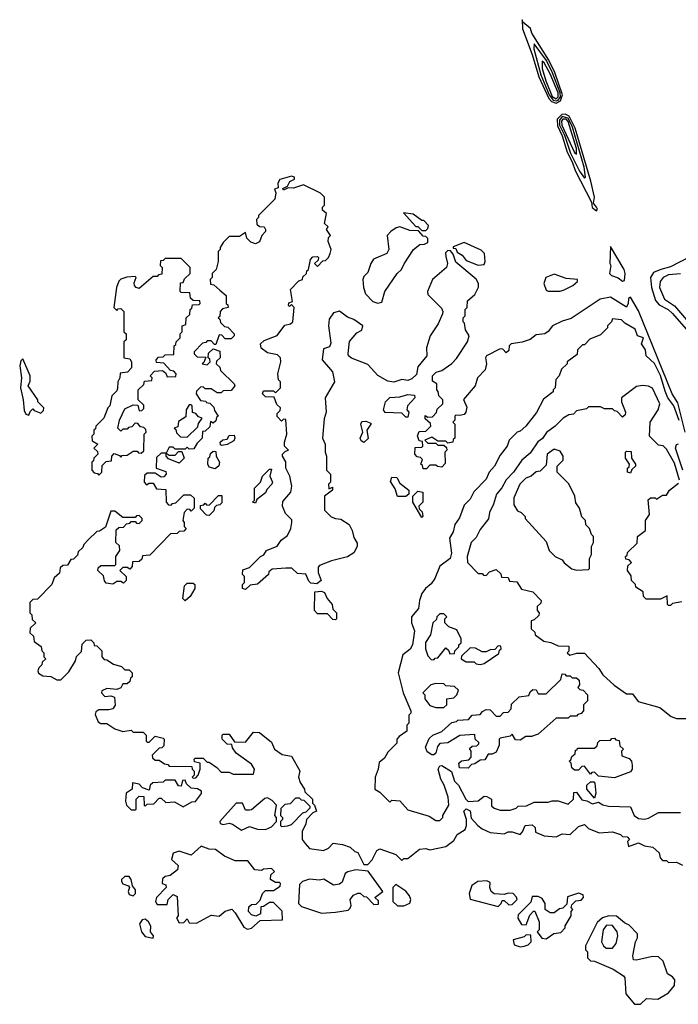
# Model space of a CAD drawing. Extents: x 2769579 to 2883812, y 684207 to 828660.
# Tile 357 of 505: x 2816530 to 2819813, y 786433 to 791340. Entities that reach past the tile are written whole.
import ezdxf

# ---------------------------------------------------------------- set-up
doc = ezdxf.new("R2010")
doc.units = 0

msp = doc.modelspace()

# ---------------------------------------------------------------- linework, layer by layer
at = {"layer": '0CON02XD'}
for points in [[(2819205, 790923.9), (2819226.2, 790935), (2819236.8, 790965), (2819197.4, 791077.4), (2819168, 791138), (2819082.9, 791272.9), (2819076.5, 791296.5), (2819038.3, 791328.3), (2819035, 791340), (2819035.8, 791295), (2819085, 791166.2), (2819117.7, 791055), (2819167.2, 790947.2), (2819181.8, 790931.8), (2819205, 790923.9)], [(2819205, 790935.3), (2819215, 790939.3), (2819225.2, 790955), (2819224.7, 790975), (2819186, 791076), (2819156, 791136), (2819095, 791220), (2819092.5, 791195), (2819128, 791065), (2819168.9, 790965), (2819189.7, 790939.7), (2819205, 790935.3)], [(2819205, 790946.2), (2819214.6, 790955), (2819214, 790975), (2819175, 791070.8), (2819145, 791125.8), (2819135, 791133.3), (2819135, 791097.5), (2819153.4, 791035), (2819185, 790956.7), (2819205, 790946.2)], [(2819405, 790387.5), (2819410, 790395), (2819406.2, 790405), (2819390, 790425), (2819395.6, 790455), (2819377.7, 790535), (2819299.8, 790799.8), (2819269.2, 790859.2), (2819248.6, 790868.6), (2819233, 790867), (2819209.6, 790845), (2819210.6, 790810.6), (2819235, 790762), (2819259.5, 790679.5), (2819285, 790632), (2819299.1, 790589.1), (2819380.7, 790430.7), (2819384.3, 790404.3), (2819405, 790387.5)], [(2819345, 790550), (2819350, 790555), (2819344.4, 790605), (2819285.8, 790805), (2819265, 790850), (2819235, 790856.8), (2819220.5, 790839.5), (2819221.4, 790815), (2819246.4, 790765), (2819276.2, 790675), (2819321.1, 790585), (2819345, 790550)], [(2819305, 790670), (2819305, 790697.5), (2819265, 790832.9), (2819255, 790844.5), (2819238, 790845), (2819230.9, 790835), (2819232.5, 790815), (2819295, 790677.5), (2819305, 790670)], [(2819848.2, 789285), (2819811.1, 789431.1), (2819782.9, 789475), (2819615, 789888.8), (2819575, 789957.5), (2819565, 789950), (2819563.8, 789925), (2819555, 789907.5), (2819475, 789958), (2819423.4, 789946.6), (2819279.7, 789850.3), (2819235, 789838), (2819185.9, 789814.1), (2819164.2, 789785.8), (2819147.5, 789775), (2819105, 789768.8), (2819075, 789746.2), (2819035, 789732.5), (2818980, 789725), (2818970, 789715), (2818968.3, 789691.7), (2818955, 789680), (2818938.3, 789698.3), (2818925, 789700), (2818857.5, 789665), (2818852.5, 789655), (2818857.5, 789625), (2818850, 789595), (2818812.5, 789555), (2818800, 789515), (2818743, 789447), (2818759.3, 789409.3), (2818753.3, 789385), (2818745, 789373.3), (2818725, 789367.5), (2818705, 789370), (2818700, 789365), (2818700, 789345), (2818690, 789335), (2818700, 789325), (2818700, 789255), (2818691.7, 789248.3), (2818690, 789235), (2818665, 789230), (2818655, 789240), (2818615, 789240), (2818585, 789260), (2818550, 789245), (2818565, 789230), (2818605, 789230), (2818615, 789220), (2818645, 789220), (2818658.3, 789208.3), (2818660, 789195), (2818650, 789185), (2818651.7, 789128.3), (2818635, 789110), (2818613, 789113), (2818605, 789120), (2818575, 789120), (2818558.3, 789101.7), (2818541.7, 789101.7), (2818538.3, 789118.3), (2818530, 789125), (2818538.3, 789148.3), (2818528.3, 789158.3), (2818511.7, 789161.7), (2818500, 789175), (2818501.7, 789208.3), (2818535, 789210), (2818540, 789215), (2818538.3, 789238.3), (2818521.7, 789241.7), (2818513, 789267), (2818521.7, 789288.3), (2818555, 789290), (2818580, 789315), (2818578.3, 789328.3), (2818551.7, 789351.7), (2818551.7, 789368.3), (2818565, 789360), (2818588.3, 789361.7), (2818608.3, 789381.7), (2818611.7, 789398.3), (2818640, 789425), (2818640, 789445), (2818620, 789465), (2818617, 789487), (2818610, 789495), (2818610, 789525), (2818588.3, 789538.3), (2818587.5, 789565), (2818606.4, 789583.6), (2818635, 789592.5), (2818685, 789627.5), (2818708.3, 789651.7), (2818762.5, 789735), (2818770, 789765), (2818752.5, 789795), (2818747, 789827), (2818740, 789835), (2818740, 789855), (2818750, 789865), (2818750, 789895), (2818760, 789905), (2818761.7, 789938.3), (2818799.3, 789970.7), (2818817, 790007), (2818817.5, 790025), (2818805, 790047.5), (2818705, 790132.5), (2818691.7, 790171.7), (2818678.3, 790188.3), (2818665, 790190), (2818652.5, 790177.5), (2818655, 790160), (2818662.5, 790125), (2818657.5, 790105), (2818587.5, 790045), (2818562.5, 789985), (2818565, 789970), (2818633, 789903), (2818640, 789885), (2818637.5, 789875), (2818615.8, 789824.2), (2818576.2, 789765), (2818557.5, 789705), (2818560, 789665), (2818515, 789610), (2818508.3, 789571.7), (2818485, 789550), (2818465, 789542.5), (2818435, 789546.7), (2818395, 789533.3), (2818365, 789538.8), (2818316.1, 789566.1), (2818265, 789621.2), (2818183.8, 789653.8), (2818170, 789665), (2818167, 789677), (2818173.8, 789736.2), (2818211.2, 789778.8), (2818235, 789792.5), (2818240, 789815), (2818196.1, 789846.1), (2818165, 789857.5), (2818125, 789887.5), (2818095, 789880), (2818073, 789847), (2818070, 789815), (2818081.7, 789728.3), (2818075, 789710), (2818045, 789700), (2818037.5, 789645), (2818090, 789585), (2818100, 789535), (2818052.5, 789455), (2818057.5, 789385), (2818048.3, 789351.7), (2818040, 789255), (2818052.5, 789225), (2818052.5, 789185), (2818060, 789165), (2818060, 789095), (2818080, 789075), (2818080, 789035), (2818070, 789025), (2818071.7, 789001.7), (2818080, 789005), (2818090, 789010), (2818090, 788995), (2818050, 788965), (2818050, 788895), (2818083, 788863), (2818103.6, 788853.6), (2818131.7, 788851.7), (2818172.5, 788825), (2818187.5, 788795), (2818195, 788760), (2818211.7, 788731.7), (2818212.5, 788715), (2818196.4, 788683.6), (2818165, 788662.5), (2818085, 788642.5), (2818025, 788620), (2818018.3, 788611.7), (2818017.5, 788585), (2818032.5, 788545), (2818011.7, 788528.3), (2817981.7, 788531.7), (2817971.7, 788541.7), (2817957, 788577), (2817915, 788580), (2817887, 788607), (2817857, 788607), (2817788.3, 788601.7), (2817771.7, 788588.3), (2817770, 788575), (2817715, 788527.5), (2817678.3, 788521.7), (2817655, 788500), (2817640, 788505), (2817640, 788525), (2817650, 788535), (2817650, 788565), (2817640, 788575), (2817641.7, 788598.3), (2817675, 788610), (2817730, 788665), (2817746.7, 788673.3), (2817760, 788695), (2817813, 788717), (2817833.6, 788746.4), (2817865, 788770), (2817882.5, 788805), (2817887.5, 788835), (2817887, 788847), (2817855, 788880), (2817840, 788915), (2817841.7, 788938.3), (2817882.5, 788985), (2817886.7, 789015), (2817876.2, 789065), (2817856.7, 789105), (2817857, 789137), (2817840, 789165), (2817840, 789175), (2817855, 789190), (2817870, 789195), (2817850, 789215), (2817850, 789235), (2817862.5, 789275), (2817857.5, 789347.5), (2817845, 789350), (2817835, 789340), (2817813, 789363), (2817813, 789377), (2817828.3, 789391.7), (2817830, 789405), (2817811.7, 789421.7), (2817798.3, 789458.3), (2817755, 789460), (2817740, 789475), (2817745, 789490), (2817795, 789490), (2817805, 789480), (2817830, 789505), (2817830, 789535), (2817820, 789545), (2817817.5, 789575), (2817832.5, 789635), (2817830, 789655), (2817815, 789670), (2817765, 789680), (2817733.3, 789703.3), (2817730, 789725), (2817749.3, 789740.7), (2817813, 789767), (2817851.7, 789818.3), (2817880, 789825), (2817892.5, 789835), (2817897.5, 789905), (2817885, 789920), (2817875, 789910), (2817870, 789915), (2817871.7, 789928.3), (2817890, 789935), (2817880, 789995), (2817921.7, 790038.3), (2817940, 790045), (2817941.7, 790058.3), (2817960, 790075), (2817961.7, 790088.3), (2817970, 790095), (2817980, 790145), (2817991.7, 790158.3), (2818015, 790160), (2818020, 790155), (2818018.3, 790141.7), (2818000, 790125), (2818015, 790110), (2818041.7, 790138.3), (2818055, 790140), (2818070, 790155), (2818077.5, 790175), (2818082.5, 790195), (2818067.5, 790235), (2818070, 790255), (2818080, 790265), (2818060, 790295), (2818068.3, 790308.3), (2818050, 790325), (2818060, 790375), (2818040, 790390), (2818040, 790405), (2818050, 790415), (2818050, 790455), (2818030, 790475), (2817945, 790517.5), (2817895, 790500), (2817868.3, 790501.7), (2817845, 790490), (2817841.7, 790498.3), (2817865, 790510), (2817877, 790533), (2817900, 790545), (2817900, 790555), (2817885, 790560), (2817827, 790543), (2817817.5, 790525), (2817818.3, 790501.7), (2817800, 790495), (2817807.5, 790477.5), (2817802.5, 790445), (2817720, 790365), (2817720, 790355), (2817710, 790345), (2817711.7, 790321.7), (2817725, 790310), (2817748.3, 790308.3), (2817756.2, 790295), (2817755.9, 790284.1), (2817737.5, 790265), (2817725, 790232.5), (2817705, 790222.5), (2817681.7, 790231.7), (2817661.7, 790251.7), (2817655, 790280), (2817625, 790260), (2817575, 790260), (2817545, 790230), (2817530, 790205), (2817530, 790195), (2817520, 790185), (2817520, 790135), (2817510, 790095), (2817490, 790075), (2817490, 790055), (2817480, 790045), (2817481.7, 790021.7), (2817498.3, 790018.3), (2817528.3, 789991.7)], [(2818555, 790290), (2818565, 790300), (2818567.5, 790315), (2818545, 790340), (2818535, 790340), (2818491.7, 790371.7), (2818443.3, 790376.7), (2818505, 790310), (2818515, 790310), (2818535, 790290), (2818555, 790290)], [(2818315, 789927.5), (2818335, 789932.5), (2818350, 789985), (2818412.5, 790075), (2818434.1, 790095.9), (2818445.9, 790124.1), (2818493.3, 790195), (2818525, 790220), (2818548.3, 790221.7), (2818565, 790230), (2818565, 790250), (2818555, 790260), (2818541.7, 790261.7), (2818518.3, 790288.3), (2818475, 790290), (2818425, 790307.5), (2818406.7, 790303.3), (2818380, 790285), (2818362.5, 790265), (2818370, 790195), (2818360, 790175), (2818294.1, 790145.9), (2818280, 790125), (2818265, 790080), (2818245, 790060), (2818240, 790045), (2818243.3, 790005), (2818253.9, 789973.9), (2818290, 789935), (2818315, 789927.5)], [(2818815, 790116.7), (2818845, 790120), (2818850, 790135), (2818846.7, 790175), (2818830.7, 790190.7), (2818745, 790230), (2818691.7, 790208.3), (2818691.7, 790201.7), (2818705, 790200), (2818711.7, 790181.7), (2818736.4, 790166.4), (2818755, 790140), (2818815, 790116.7)], [(2819535, 790037.5), (2819545, 790040), (2819548.8, 790075), (2819543.3, 790095), (2819475, 790210), (2819472.5, 790125), (2819477.5, 790115), (2819470, 790075), (2819480, 790065), (2819514.2, 790054.2), (2819535, 790037.5)], [(2819926.4, 790186.4), (2819775, 790108.8), (2819725.7, 790094.3), (2819689.5, 790080.5), (2819674, 790055), (2819679.2, 790005), (2819700.3, 789940.3), (2819718.3, 789918.3), (2819763.3, 789895), (2819785, 789876.2), (2819863.8, 789785)], [(2816925, 789070), (2816940, 789085), (2816941.7, 789118.3), (2816961.7, 789138.3), (2816988.3, 789141.7), (2816990, 789165), (2817001.7, 789178.3), (2817028.3, 789168.3), (2817035, 789160), (2817041.7, 789168.3), (2817065, 789170), (2817095, 789190), (2817115, 789190), (2817121.7, 789181.7), (2817135, 789180), (2817148.3, 789191.7), (2817150, 789275), (2817160, 789285), (2817158.3, 789298.3), (2817148.3, 789308.3), (2817131.7, 789311.7), (2817118.3, 789328.3), (2817105, 789330), (2817088.3, 789311.7), (2817071.7, 789308.3), (2817065, 789300), (2817045, 789300), (2817035, 789290), (2817020, 789305), (2817027.5, 789345), (2817055, 789400), (2817095, 789420), (2817118.3, 789418.3), (2817125, 789390), (2817138.3, 789391.7), (2817148.3, 789401.7), (2817148.3, 789418.3), (2817120, 789445), (2817120, 789495), (2817148.3, 789521.7), (2817151.7, 789538.3), (2817188.3, 789541.7), (2817190, 789555), (2817180, 789565), (2817201.7, 789588.3), (2817241.7, 789591.7), (2817258.3, 789578.3), (2817265, 789560), (2817308.3, 789561.7), (2817310, 789575), (2817298.3, 789588.3), (2817281.7, 789591.7), (2817248.3, 789628.3), (2817211.7, 789631.7), (2817210, 789645), (2817221.7, 789658.3), (2817245, 789660), (2817255, 789670), (2817298.3, 789671.7), (2817300, 789715), (2817308.3, 789721.7), (2817310, 789735), (2817330, 789755), (2817330, 789775), (2817340, 789785), (2817340, 789815), (2817358.3, 789821.7), (2817360, 789855), (2817378.3, 789871.7), (2817380, 789895), (2817388.3, 789901.7), (2817391.7, 789918.3), (2817425, 789920), (2817430, 789925), (2817428.3, 789938.3), (2817395, 789940), (2817381.7, 789951.7), (2817378.3, 789978.3), (2817335, 789980), (2817330, 789985), (2817331.7, 790028.3), (2817345, 790030), (2817351.7, 790048.3), (2817380, 790075), (2817380, 790105), (2817335, 790150), (2817255, 790150), (2817245, 790140), (2817231.7, 790138.3), (2817230, 790115), (2817240, 790105), (2817238.3, 790071.7), (2817221.7, 790068.3), (2817215, 790060), (2817195, 790060), (2817125, 790000), (2817110, 790005), (2817102.5, 790015), (2817100.7, 790029.3), (2817110, 790055), (2817105, 790060), (2817063.6, 790056.4), (2817035, 790047.5), (2817023.6, 790036.4), (2817012.5, 790005), (2817000, 789905), (2817015, 789890), (2817021.7, 789898.3), (2817035, 789900), (2817050, 789885), (2817050, 789785), (2817060, 789775), (2817060, 789745), (2817050, 789735), (2817050, 789655), (2817079.3, 789649.3), (2817087.5, 789635), (2817087.5, 789605), (2817067, 789583), (2817031.7, 789578.3), (2817030, 789555), (2817020, 789535), (2817018.3, 789501.7), (2817015, 789490), (2816990, 789465), (2816980, 789415), (2816970, 789405), (2816950, 789355), (2816910, 789315), (2816908.3, 789301.7), (2816900, 789295), (2816900, 789275), (2816890, 789265), (2816891.7, 789241.7), (2816920, 789225), (2816900, 789205), (2816918.3, 789188.3), (2816920, 789175), (2816900, 789155), (2816898.3, 789141.7), (2816890, 789135), (2816890, 789095), (2816901.7, 789081.7), (2816918.3, 789078.3), (2816925, 789070)], [(2819225, 789987.5), (2819245, 789993.3), (2819287.5, 790015), (2819310, 790035), (2819310, 790045), (2819255, 790050), (2819195, 790072.5), (2819152.5, 790055), (2819142.5, 790025), (2819155, 789992.5), (2819165, 789987.5), (2819225, 789987.5)], [(2819825, 790073.3), (2819765, 790068.8), (2819737.5, 790055), (2819723.3, 790035), (2819720, 790005), (2819745, 789946.7), (2819795, 789913.8), (2819854.3, 789844.3)], [(2817528.3, 789991.7), (2817560, 789965), (2817560, 789925), (2817568.3, 789918.3), (2817570, 789905), (2817541.7, 789898.3), (2817530, 789885), (2817528.3, 789861.7), (2817520, 789855), (2817528.3, 789848.3), (2817531.7, 789831.7), (2817551.7, 789811.7), (2817568.3, 789808.3), (2817600, 789775), (2817600, 789765), (2817585, 789750), (2817555, 789750), (2817538.3, 789768.3), (2817525, 789770), (2817508.3, 789721.7), (2817501.7, 789721.7), (2817485, 789740), (2817465, 789740), (2817458.3, 789731.7), (2817441.7, 789728.3), (2817400, 789685), (2817400, 789675), (2817415, 789660), (2817458.3, 789658.3), (2817448.3, 789631.7), (2817440, 789625), (2817465, 789620), (2817480, 789635), (2817478.3, 789648.3), (2817470, 789655), (2817471.7, 789678.3), (2817495, 789700), (2817528.3, 789688.3), (2817530, 789655), (2817511.7, 789638.3), (2817510, 789625), (2817528.3, 789608.3), (2817531.7, 789591.7), (2817600, 789525), (2817602.5, 789515), (2817585, 789492.5), (2817545, 789490), (2817535, 789480), (2817515, 789480), (2817485, 789500), (2817455, 789500), (2817445, 789510), (2817431.7, 789508.3), (2817411.7, 789488.3), (2817410, 789475), (2817431.7, 789441.7), (2817458.3, 789438.3), (2817461.7, 789431.7), (2817478.3, 789428.3), (2817498.3, 789408.3), (2817501.7, 789391.7), (2817520, 789365), (2817511.7, 789358.3), (2817508.3, 789341.7), (2817495, 789330), (2817481.7, 789338.3), (2817478.3, 789311.7), (2817455, 789290), (2817441.7, 789288.3), (2817440, 789255), (2817415, 789230), (2817398.3, 789201.7), (2817375, 789200), (2817365, 789210), (2817355, 789200), (2817305, 789200), (2817295, 789210), (2817275, 789210), (2817260, 789180), (2817235, 789180), (2817211.7, 789158.3), (2817210, 789105), (2817258.3, 789088.3), (2817260, 789075), (2817248.3, 789061.7), (2817235, 789060), (2817205, 789080), (2817165, 789080), (2817151.7, 789068.3), (2817150, 789035), (2817161.7, 789021.7), (2817175, 789030), (2817195, 789030), (2817211.7, 789001.7), (2817258.3, 788998.3), (2817260, 788935), (2817271.7, 788921.7), (2817285, 788920), (2817291.7, 788928.3), (2817308.3, 788931.7), (2817348.3, 788971.7), (2817381.7, 788971.7), (2817400, 788955), (2817400, 788905), (2817385, 788890), (2817378.3, 788898.3), (2817365, 788900), (2817350, 788885), (2817342.5, 788845), (2817350, 788835), (2817350, 788815), (2817360, 788805), (2817348.3, 788791.7), (2817325, 788790), (2817315, 788780), (2817281.7, 788778.3), (2817178.3, 788671.7), (2817141.7, 788668.3), (2817138.3, 788651.7), (2817125, 788640), (2817091.7, 788638.3), (2817090, 788615), (2817078.3, 788601.7), (2817065, 788610), (2817045, 788610), (2817030, 788595), (2817060, 788565), (2817060, 788545), (2817048.3, 788531.7), (2817035, 788540), (2817015, 788540), (2816995, 788527.5), (2816961.7, 788531.7), (2816953, 788543), (2816948.3, 788568.3), (2816920, 788595), (2816921.7, 788608.3), (2816935, 788620), (2817005, 788620), (2817010, 788625), (2817010, 788665), (2817030, 788695), (2817028.3, 788718.3), (2817010, 788735), (2817011.7, 788798.3), (2817025, 788810), (2817048.3, 788811.7), (2817061.7, 788828.3), (2817078.3, 788831.7), (2817085, 788840), (2817105, 788840), (2817111.7, 788831.7), (2817125, 788830), (2817140, 788845), (2817140, 788855), (2817125, 788870), (2817111.7, 788868.3), (2817105, 788860), (2817045, 788860), (2817005, 788890), (2816985, 788890), (2816958.3, 788811.7), (2816928.3, 788791.7), (2816915, 788790), (2816871.7, 788748.3), (2816850, 788725), (2816845, 788710), (2816821.7, 788688.3), (2816818.3, 788671.7), (2816798.3, 788651.7), (2816785, 788650), (2816768.3, 788621.7), (2816745, 788620), (2816731.7, 788608.3), (2816728.3, 788581.7), (2816701.7, 788558.3), (2816690, 788525), (2816618.3, 788451.7), (2816595, 788450), (2816580, 788435), (2816580, 788385), (2816590, 788375), (2816591.7, 788351.7), (2816610, 788335), (2816581.7, 788308.3), (2816580, 788285), (2816598.3, 788268.3), (2816601.7, 788241.7), (2816637, 788217), (2816640, 788195), (2816650, 788185), (2816650, 788165), (2816660, 788155), (2816641.7, 788138.3), (2816640, 788125), (2816625, 788110), (2816620, 788095), (2816623.6, 788083.6), (2816645, 788070), (2816685, 788067.5), (2816715, 788050), (2816735, 788050), (2816775, 788090), (2816807.5, 788145), (2816813, 788167), (2816838.3, 788191.7), (2816841.7, 788228.3), (2816861.7, 788248.3), (2816885, 788250), (2816900, 788235), (2816901.7, 788221.7), (2816915, 788220), (2816940, 788195), (2816940, 788165), (2816951.7, 788151.7), (2816965, 788150), (2816998.3, 788128.3), (2817037, 788117), (2817055, 788100), (2817075, 788100), (2817090, 788085), (2817090, 788065), (2817081.7, 788058.3), (2817078.3, 788041.7), (2817065, 788030), (2817045, 788030), (2817035, 788010), (2817015, 788002.5), (2816965, 788006.7), (2816940, 787995), (2816937.5, 787985), (2816955, 787966.7), (2816985, 787970), (2817003.3, 787963.3), (2817005.8, 787924.2), (2816994.1, 787905.9), (2816975, 787900), (2816925, 787900), (2816909.3, 787890.7), (2816907, 787877), (2816920.7, 787840.7), (2816935, 787832.5), (2816965, 787832.5), (2817005, 787806.7), (2817043.6, 787793.6), (2817085, 787800), (2817095, 787790), (2817145, 787790), (2817160, 787775), (2817160, 787745), (2817165, 787740), (2817175, 787740), (2817205, 787770), (2817245, 787760), (2817250, 787755), (2817248.3, 787721.7), (2817238.3, 787711.7), (2817225, 787710), (2817190, 787675), (2817191.7, 787661.7), (2817205, 787650), (2817225, 787650), (2817251.7, 787631.7), (2817268.3, 787628.3), (2817275, 787620), (2817388.3, 787618.3), (2817390, 787605), (2817400, 787595), (2817400, 787575), (2817390, 787565), (2817395, 787560), (2817408.3, 787561.7), (2817420, 787575), (2817430, 787605), (2817430, 787635), (2817401.7, 787641.7), (2817400, 787655), (2817405, 787660), (2817445, 787660), (2817465, 787640), (2817475, 787640), (2817513, 787613), (2817535, 787590), (2817575, 787590), (2817595, 787580), (2817695, 787580), (2817700, 787605), (2817685, 787630), (2817610, 787685), (2817591.7, 787711.7), (2817588.3, 787728.3), (2817565, 787730), (2817540, 787755), (2817540, 787775), (2817545, 787780), (2817575, 787780), (2817601.7, 787741.7), (2817655, 787740), (2817695, 787790), (2817725, 787787.5), (2817785, 787740), (2817800, 787705), (2817838.3, 787678.3), (2817885, 787670), (2817927, 787597), (2817920, 787565), (2817928.3, 787538.3), (2817950, 787505), (2817951.7, 787491.7), (2817990, 787455), (2817990, 787435), (2818000, 787425), (2818010, 787395), (2817991.7, 787388.3), (2817960, 787355), (2817957, 787333), (2817937.5, 787295), (2817937.5, 787255), (2817953.3, 787235), (2817975, 787210), (2818045, 787200), (2818069.3, 787210.7), (2818093, 787237), (2818139.3, 787229.3), (2818177, 787217), (2818200, 787195), (2818215, 787190), (2818233.6, 787153.6), (2818245, 787130), (2818265, 787130), (2818287.3, 787152.7), (2818310.7, 787199.3), (2818325, 787207.5), (2818405, 787180), (2818435, 787150), (2818445, 787160), (2818465, 787160), (2818523, 787207), (2818555, 787210), (2818575, 787202.5), (2818655, 787220), (2818695, 787250), (2818710.7, 787279.3), (2818750, 787305), (2818757.5, 787325), (2818757.5, 787355), (2818743.8, 787395), (2818755, 787408), (2818775, 787397.5), (2818781.2, 787361.2), (2818813.3, 787325), (2818835, 787307.5), (2818875, 787290), (2818945, 787282.5), (2818965, 787292.5), (2818985, 787292.5), (2819025, 787280), (2819037, 787293), (2819050, 787325), (2819085, 787327.5), (2819100, 787315), (2819101.7, 787291.7), (2819145, 787272.5), (2819205, 787267.5), (2819235, 787282.5), (2819275, 787280), (2819315, 787320), (2819345, 787330), (2819365, 787310), (2819418.3, 787288.3), (2819485, 787292.5), (2819525, 787280), (2819535, 787270), (2819558.3, 787268.3), (2819570, 787255), (2819560, 787245), (2819565, 787220), (2819615, 787237.5), (2819645, 787223.3), (2819687, 787217), (2819718.3, 787188.3), (2819723, 787163), (2819735, 787150), (2819755, 787150), (2819765, 787140), (2819805, 787142.5), (2819835, 787127.5)], [(2819817.3, 789342.7), (2819790.8, 789415), (2819761.2, 789455), (2819748.3, 789488.3), (2819725, 789567.5), (2819695, 789627.5), (2819652.5, 789665), (2819650, 789695), (2819630, 789725), (2819640, 789755), (2819610, 789765), (2819598.3, 789798.3), (2819547, 789827), (2819530, 789845), (2819485, 789850), (2819480, 789835), (2819460, 789815), (2819460, 789805), (2819425, 789770), (2819371.7, 789748.3), (2819345, 789720), (2819335, 789720), (2819310, 789695), (2819308.3, 789671.7), (2819260, 789635), (2819260, 789625), (2819231.7, 789598.3), (2819220, 789565), (2819203, 789547), (2819200, 789505), (2819190, 789495), (2819190, 789485), (2819140.7, 789449.3), (2819107, 789383), (2819052.5, 789315), (2819025, 789290), (2819010, 789285), (2818970, 789245), (2818960, 789215), (2818925, 789170), (2818897.5, 789115), (2818870, 789085), (2818855, 789050), (2818793.6, 788986.4), (2818775, 788950), (2818745, 788920), (2818721.7, 788858.3), (2818700, 788825), (2818691.7, 788788.3), (2818673, 788757), (2818682.3, 788682.3), (2818676.2, 788655), (2818623.9, 788616.1), (2818600, 788555), (2818581.7, 788528.3), (2818552.5, 788505), (2818535, 788480), (2818522.5, 788445), (2818517.5, 788405), (2818482.5, 788365), (2818482.5, 788335), (2818497.5, 788295), (2818487.5, 788225), (2818476.4, 788203.6), (2818440, 788175), (2818417.5, 788085), (2818442.5, 787985), (2818480, 787895), (2818480, 787885), (2818470, 787875), (2818470, 787835), (2818460, 787825), (2818460, 787795), (2818421.7, 787768.3), (2818410, 787755), (2818410, 787735), (2818365, 787690), (2818349.3, 787660.7), (2818321.7, 787638.3), (2818317.5, 787605), (2818302.5, 787565), (2818300, 787505), (2818325, 787490), (2818375, 787440), (2818385, 787450), (2818425, 787447.5), (2818465, 787402.5), (2818571.7, 787371.7), (2818605, 787350), (2818625, 787350), (2818640, 787365), (2818640, 787375), (2818670, 787425), (2818666.7, 787465), (2818646.2, 787525), (2818628.8, 787555), (2818616.2, 787605), (2818625, 787622.5), (2818635, 787623.3), (2818683.3, 787593.3), (2818697.5, 787545), (2818717.5, 787525), (2818753.3, 787455), (2818765, 787443.8), (2818815, 787447.5), (2818845, 787470), (2818859.3, 787469.3), (2818882.5, 787455), (2818881.7, 787421.7), (2818895, 787410), (2818925, 787400), (2818975, 787400), (2819005, 787410), (2819015, 787420), (2819057, 787423), (2819095, 787440), (2819165, 787440), (2819185, 787447.5), (2819215, 787447.5), (2819235, 787440), (2819265, 787430), (2819290, 787455), (2819291.7, 787488.3), (2819305, 787490), (2819331.7, 787451.7), (2819357, 787447), (2819385, 787432.5), (2819415, 787440), (2819436.7, 787426.7), (2819465, 787421.2), (2819575, 787417.5), (2819593.9, 787373.9), (2819615, 787360), (2819645, 787356.2), (2819665, 787361.2), (2819715, 787388.8), (2819825, 787390)], [(2816575, 789370), (2816581.7, 789388.3), (2816595, 789400), (2816601.7, 789391.7), (2816635, 789380), (2816648.3, 789391.7), (2816650, 789405), (2816620, 789435), (2816620, 789445), (2816572.5, 789515), (2816581.7, 789538.3), (2816582.5, 789565), (2816545, 789650), (2816535, 789640), (2816530, 789615), (2816538.8, 789555), (2816533.3, 789505), (2816548, 789445), (2816553, 789393), (2816560, 789375), (2816575, 789370)], [(2819820, 789045), (2819795, 789130), (2819755, 789200), (2819737, 789217), (2819715, 789220), (2819670, 789265), (2819672.5, 789335), (2819713.6, 789396.4), (2819721.2, 789425), (2819685, 789503.3), (2819665, 789513.3), (2819635, 789516.7), (2819605, 789512.5), (2819530, 789455), (2819530, 789435), (2819550, 789385), (2819548.3, 789371.7), (2819535, 789360), (2819508.3, 789388.3), (2819495, 789390), (2819485, 789400), (2819445, 789400), (2819425, 789410), (2819365, 789410), (2819355, 789400), (2819305, 789390), (2819290, 789375), (2819268.3, 789371.7), (2819240, 789355), (2819200, 789315), (2819157, 789283), (2819136.4, 789253.6), (2819113.6, 789236.4), (2819075, 789180), (2819032.5, 789145), (2818992.5, 789085), (2818955, 789047.5), (2818933.6, 789006.4), (2818907.5, 788975), (2818892.5, 788925), (2818872.5, 788885), (2818867, 788853), (2818825, 788800), (2818805, 788760), (2818780, 788735), (2818760, 788665), (2818762.5, 788635), (2818815, 788580), (2818835, 788580), (2818841.7, 788571.7), (2818855, 788570), (2818871.7, 788588.3), (2818905, 788600), (2818928.3, 788578.3), (2818931.7, 788561.7), (2818965, 788560), (2818971.7, 788541.7), (2819008.3, 788538.3), (2819031.7, 788501.7), (2819088.3, 788488.3), (2819130, 788445), (2819128.3, 788431.7), (2819110, 788415), (2819110, 788395), (2819120, 788385), (2819118.3, 788371.7), (2819095, 788350), (2819080, 788345), (2819080, 788305), (2819098.3, 788288.3), (2819100, 788275), (2819143, 788243), (2819177, 788237), (2819215, 788220), (2819268.3, 788218.3), (2819267, 788193), (2819260, 788185), (2819273.3, 788173.3), (2819307, 788183), (2819345, 788182.5), (2819416.4, 788106.4), (2819437.5, 788075), (2819493, 788023), (2819555, 787980), (2819585, 787980), (2819613, 787943), (2819721.7, 787911.7), (2819778.3, 787868.3), (2819805, 787857.5), (2819868.3, 787858.3)], [(2818465, 789360), (2818455, 789360), (2818435, 789380), (2818351.7, 789381.7), (2818343.3, 789395), (2818353.9, 789436.1), (2818375, 789457.5), (2818425, 789460), (2818465, 789472.5), (2818498.3, 789468.3), (2818500, 789455), (2818462.5, 789415), (2818460, 789395), (2818470, 789385), (2818465, 789360)], [(2817365, 789260), (2817418.3, 789311.7), (2817421.7, 789328.3), (2817440, 789355), (2817421.7, 789361.7), (2817408.3, 789378.3), (2817391.7, 789381.7), (2817390, 789415), (2817385, 789420), (2817375, 789420), (2817360, 789395), (2817358.3, 789361.7), (2817321.7, 789338.3), (2817318.3, 789311.7), (2817300, 789305), (2817308.3, 789298.3), (2817311.7, 789281.7), (2817331.7, 789261.7), (2817365, 789260)], [(2818245, 789232.5), (2818231.7, 789241.7), (2818227.5, 789255), (2818240, 789285), (2818230, 789325), (2818235, 789337.5), (2818255, 789340), (2818280, 789330), (2818280, 789325), (2818260, 789295), (2818267, 789253), (2818245, 789232.5)], [(2817538.3, 789218.3), (2817531.7, 789221.7), (2817530, 789235), (2817543, 789247), (2817565, 789250), (2817575, 789267.5), (2817600, 789270), (2817603.3, 789255), (2817598.3, 789241.7), (2817565, 789222.5), (2817538.3, 789218.3)], [(2817325, 789130), (2817271.7, 789151.7), (2817260, 789165), (2817260, 789180), (2817275, 789170), (2817305, 789170), (2817321.7, 789188.3), (2817338.3, 789188.3), (2817350, 789155), (2817325, 789130)], [(2817505, 789102.5), (2817475, 789110), (2817467.5, 789125), (2817470, 789155), (2817478.3, 789161.7), (2817481.7, 789178.3), (2817495, 789190), (2817508.3, 789188.3), (2817510, 789165), (2817526.7, 789135), (2817523.6, 789116.4), (2817505, 789102.5)], [(2819305, 788597.5), (2819365, 788600), (2819370, 788605), (2819370, 788655), (2819380, 788675), (2819380, 788715), (2819390, 788735), (2819390, 788765), (2819380, 788775), (2819370, 788805), (2819353, 788823), (2819350, 788845), (2819333, 788863), (2819320, 788905), (2819303, 788933), (2819297.5, 788965), (2819267, 789027), (2819210, 789085), (2819210, 789115), (2819240, 789145), (2819240, 789165), (2819225, 789190), (2819195, 789200), (2819160, 789175), (2819155, 789120), (2819125, 789090), (2819105, 789087.5), (2819080, 789065), (2819053.9, 789056.1), (2819022.5, 789025), (2818993, 788957), (2818993, 788923), (2819011.7, 788891.7), (2819030, 788885), (2819050, 788865), (2819050, 788855), (2819155, 788740), (2819170, 788695), (2819200, 788665), (2819235, 788647.5), (2819243.6, 788633.6), (2819283, 788603), (2819305, 788597.5)], [(2819575, 789080), (2819560, 789085), (2819560, 789105), (2819568.3, 789111.7), (2819570, 789125), (2819550, 789155), (2819550, 789185), (2819555, 789190), (2819578.3, 789188.3), (2819580, 789155), (2819600, 789125), (2819600, 789115), (2819581.7, 789098.3), (2819575, 789080)], [(2819835.6, 789095), (2819800, 789205), (2819805, 789222.5), (2819815, 789226.7)], [(2817705, 788930), (2817690, 788935), (2817700, 788945), (2817700, 789005), (2817730, 789035), (2817740, 789065), (2817775, 789100), (2817785, 789100), (2817777.5, 789065), (2817790, 789035), (2817786.7, 789025), (2817761.7, 788998.3), (2817755, 788982.5), (2817711.7, 788948.3), (2817705, 788930)], [(2818455, 788963.3), (2818413.3, 788963.3), (2818401.7, 789001.7), (2818378.3, 789038.3), (2818385, 789060), (2818409.3, 789059.3), (2818425, 789030), (2818470, 788995), (2818470, 788975), (2818455, 788963.3)], [(2819831.7, 788438.3), (2819785, 788430), (2819775, 788420), (2819765, 788420), (2819760, 788425), (2819758.3, 788468.3), (2819725, 788452.5), (2819653, 788453), (2819640, 788465), (2819638.3, 788488.3), (2819601.7, 788511.7), (2819600, 788525), (2819580, 788545), (2819578.3, 788568.3), (2819560, 788595), (2819561.7, 788618.3), (2819580, 788635), (2819568.3, 788648.3), (2819551.7, 788651.7), (2819550, 788665), (2819558.3, 788671.7), (2819560, 788685), (2819608.3, 788731.7), (2819610, 788765), (2819650, 788795), (2819650, 788845), (2819670, 788875), (2819663, 788947), (2819675, 788957.5), (2819697.5, 788957.5), (2819705, 788950), (2819735, 788970), (2819755, 788970), (2819770, 788995), (2819815, 789030)], [(2817475, 788870), (2817461.7, 788871.7), (2817431.7, 788901.7), (2817431.7, 788918.3), (2817448.3, 788921.7), (2817455, 788930), (2817461.7, 788921.7), (2817475, 788920), (2817521.7, 788968.3), (2817538.3, 788968.3), (2817538.3, 788931.7), (2817528.3, 788921.7), (2817511.7, 788918.3), (2817501.7, 788908.3), (2817498.3, 788891.7), (2817475, 788870)], [(2818535, 788860), (2818490, 788935), (2818490, 788965), (2818515, 788990), (2818540, 788985), (2818540, 788935), (2818520, 788915), (2818521.7, 788901.7), (2818537, 788887), (2818540, 788865), (2818535, 788860)], [(2817355, 788443.3), (2817342.5, 788455), (2817351.2, 788518.8), (2817365, 788532.5), (2817395, 788532.5), (2817402.5, 788525), (2817402.5, 788505), (2817380, 788465), (2817355, 788443.3)], [(2818105, 788350), (2818091.7, 788351.7), (2818065, 788380), (2818015, 788380), (2818000, 788395), (2818001.7, 788488.3), (2818035, 788492.5), (2818050, 788485), (2818062.5, 788455), (2818087.5, 788425), (2818091.7, 788401.7), (2818110, 788385), (2818110, 788355), (2818105, 788350)], [(2818595, 788150), (2818601.7, 788158.3), (2818615, 788160), (2818655, 788210), (2818668.3, 788198.3), (2818675, 788180), (2818698.3, 788181.7), (2818700, 788195), (2818720, 788215), (2818720, 788225), (2818730, 788235), (2818730, 788255), (2818709.3, 788299.3), (2818670, 788315), (2818650, 788335), (2818650, 788355), (2818660, 788365), (2818645, 788380), (2818625, 788380), (2818610, 788365), (2818608.3, 788351.7), (2818590, 788335), (2818577.5, 788275), (2818553.6, 788236.4), (2818553.8, 788205), (2818565, 788170), (2818581.7, 788151.7), (2818595, 788150)], [(2818825, 788127.5), (2818845, 788132.5), (2818918.3, 788181.7), (2818921.7, 788198.3), (2818930, 788205), (2818928.3, 788218.3), (2818915, 788220), (2818898.3, 788201.7), (2818875, 788200), (2818855, 788190), (2818835, 788190), (2818801.7, 788208.3), (2818775, 788210), (2818731.7, 788168.3), (2818730, 788155), (2818755, 788140), (2818795, 788140), (2818805, 788130), (2818825, 788127.5)], [(2818765, 787610), (2818721.7, 787611.7), (2818720, 787635), (2818733, 787647), (2818768.3, 787651.7), (2818780, 787665), (2818780, 787695), (2818771.7, 787708.3), (2818785, 787720), (2818808.3, 787721.7), (2818818.3, 787731.7), (2818818.3, 787738.3), (2818800, 787755), (2818798.3, 787778.3), (2818725, 787772.5), (2818665, 787736.7), (2818625, 787732.5), (2818612.5, 787717.5), (2818603.8, 787685), (2818595, 787676.2), (2818585, 787675.8), (2818560.9, 787690.9), (2818553.8, 787715), (2818571.7, 787758.3), (2818590, 787775), (2818635, 787792.5), (2818685, 787837.5), (2818707.5, 787842.5), (2818715, 787850), (2818767, 787853), (2818786.4, 787873.6), (2818825, 787877.5), (2818837, 787893), (2818855, 787902.5), (2818875, 787900), (2818905, 787870), (2818925, 787870), (2818941.7, 787888.3), (2818965, 787890), (2818980, 787905), (2818981.7, 787928.3), (2819020, 787965), (2819068.3, 787971.7), (2819075, 787990), (2819088.3, 788001.7), (2819105, 788000), (2819115, 787980), (2819155, 787980), (2819228.3, 788051.7), (2819235, 788080), (2819248.3, 788078.3), (2819255, 788070), (2819275, 788070), (2819285, 788060), (2819305, 788060), (2819318.3, 788048.3), (2819320, 788025), (2819311.7, 788011.7), (2819321.7, 788001.7), (2819338.3, 787998.3), (2819360, 787975), (2819360, 787945), (2819340, 787925), (2819340, 787895), (2819328.3, 787881.7), (2819311.7, 787878.3), (2819305, 787870), (2819275, 787870), (2819265, 787860), (2819205, 787860), (2819115, 787780), (2819081.7, 787768.3), (2819052.5, 787767.5), (2819025, 787750), (2819001.7, 787751.7), (2818985, 787780), (2818975, 787770), (2818925, 787760), (2818920, 787755), (2818920, 787725), (2818905, 787690), (2818885, 787680), (2818865, 787680), (2818848.3, 787651.7), (2818825, 787650), (2818798.3, 787631.7), (2818781.7, 787628.3), (2818765, 787610)], [(2818645, 787912.5), (2818660, 787925), (2818660, 787955), (2818695, 787960), (2818710, 787975), (2818718.3, 787998.3), (2818697, 788017), (2818655, 788020), (2818645, 788030), (2818605, 788032.5), (2818580, 788025), (2818540, 787985), (2818550, 787975), (2818550, 787955), (2818575, 787922.5), (2818605, 787912.5), (2818645, 787912.5)], [(2819495, 787562), (2819415, 787570), (2819395, 787590), (2819381.7, 787588.3), (2819375, 787580), (2819345, 787620), (2819331.7, 787618.3), (2819315, 787600), (2819295, 787600), (2819281.7, 787611.7), (2819280, 787635), (2819270, 787645), (2819278.3, 787651.7), (2819281.7, 787668.3), (2819298.3, 787681.7), (2819300, 787700), (2819308.3, 787701.7), (2819310, 787710), (2819395, 787710), (2819408.3, 787721.7), (2819411.7, 787738.3), (2819421.7, 787748.3), (2819475, 787750), (2819481.7, 787758.3), (2819495, 787760), (2819501.7, 787751.7), (2819518.3, 787748.3), (2819521.7, 787721.7), (2819540, 787705), (2819530, 787695), (2819531.7, 787671.7), (2819568.3, 787658.3), (2819580, 787645), (2819582.5, 787625), (2819582.5, 787605), (2819575, 787592.5), (2819495, 787562)], [(2817105, 787402.5), (2817110, 787405), (2817110, 787455), (2817125, 787470), (2817148.3, 787468.3), (2817150, 787425), (2817155, 787420), (2817165, 787430), (2817198.3, 787431.7), (2817225, 787460), (2817235, 787460), (2817258.3, 787438.3), (2817301.7, 787441.7), (2817345, 787417.5), (2817388.3, 787441.7), (2817406.4, 787443.6), (2817436.1, 787483.9), (2817436.7, 787495), (2817416.4, 787506.4), (2817385, 787510), (2817361.7, 787531.7), (2817355, 787550), (2817341.7, 787548.3), (2817335, 787520), (2817321.7, 787521.7), (2817305, 787550), (2817255, 787550), (2817245, 787540), (2817193, 787537), (2817180, 787525), (2817175, 787500), (2817141.7, 787511.7), (2817125, 787530), (2817093, 787537), (2817090, 787505), (2817060, 787485), (2817057.5, 787445), (2817062.5, 787425), (2817085, 787402.5), (2817105, 787402.5)], [(2819395, 787460), (2819357.5, 787505), (2819357.5, 787525), (2819375, 787542.5), (2819391.7, 787541.7), (2819397.5, 787535), (2819402.5, 787485), (2819395, 787460)], [(2817635, 787301.2), (2817675, 787320), (2817715, 787306.7), (2817755, 787303.8), (2817785, 787317.5), (2817810, 787345), (2817810, 787365), (2817802.5, 787375), (2817810, 787425), (2817789.3, 787449.3), (2817765, 787462.5), (2817751.7, 787458.3), (2817685, 787402.5), (2817675, 787400), (2817655, 787400), (2817640, 787435), (2817610, 787435), (2817527.5, 787345), (2817530, 787335), (2817545, 787330), (2817575, 787336.7), (2817591.7, 787331.7), (2817635, 787301.2)], [(2817835, 787320), (2817865, 787322.5), (2817885, 787330), (2817941.7, 787388.3), (2817958.3, 787391.7), (2817978.3, 787411.7), (2817978.3, 787418.3), (2817948.3, 787448.3), (2817935, 787450), (2817925, 787460), (2817905, 787460), (2817878.3, 787431.7), (2817851.7, 787428.3), (2817831.7, 787408.3), (2817830, 787375), (2817840, 787365), (2817840, 787355), (2817830, 787345), (2817830, 787325), (2817835, 787320)], [(2817665, 786807.5), (2817685, 786812.5), (2817728.3, 786851.7), (2817840, 786855), (2817838.3, 786898.3), (2817795, 786940), (2817775, 786940), (2817745, 786920), (2817731.7, 786918.3), (2817730, 786885), (2817707, 786873), (2817685, 786880), (2817670, 786895), (2817671.7, 786918.3), (2817685, 786930), (2817708.3, 786931.7), (2817728.3, 786951.7), (2817740, 786985), (2817755, 787000), (2817795, 787000), (2817828.3, 787021.7), (2817830, 787035), (2817825, 787040), (2817805, 787040), (2817780, 787055), (2817781.7, 787078.3), (2817800, 787095), (2817785, 787110), (2817745, 787107.5), (2817735, 787100), (2817703, 787103), (2817667.7, 787147.7), (2817605, 787147.5), (2817551.7, 787171.7), (2817505.6, 787205.6), (2817475, 787206), (2817435, 787221.2), (2817385, 787176.7), (2817325, 787196), (2817294.3, 787185.7), (2817287.5, 787155), (2817320, 787125), (2817317, 787103), (2817280, 787075), (2817255, 787070), (2817241.7, 787058.3), (2817240, 787035), (2817258.3, 787028.3), (2817260, 787015), (2817212.5, 786965), (2817207.5, 786945), (2817215, 786930), (2817265, 786930), (2817270, 786955), (2817295, 786980), (2817315, 786970), (2817320, 786875), (2817312.5, 786865), (2817325, 786840), (2817348.3, 786841.7), (2817365, 786860), (2817375, 786840), (2817411.7, 786838.3), (2817485, 786877.5), (2817525, 786872.5), (2817555, 786897.5), (2817587, 786907), (2817605, 786890), (2817647, 786817), (2817665, 786807.5)], [(2818035, 786887.5), (2818105, 786892.5), (2818167, 786903), (2818178.3, 786911.7), (2818182.5, 786925), (2818177.5, 786955), (2818193.6, 786976.4), (2818215, 786987.5), (2818227.5, 786987.5), (2818245, 786970), (2818258.3, 786968.3), (2818295, 786930), (2818318.3, 786931.7), (2818318.3, 786948.3), (2818300, 786965), (2818340, 786995), (2818266.4, 787096.4), (2818205, 787103.3), (2818166.4, 787093.6), (2818152.5, 787085), (2818138.3, 787041.7), (2818125, 787032.5), (2818095, 787027.5), (2818046.4, 787056.4), (2818025, 787052.5), (2817975, 787057.5), (2817940, 787045), (2817925, 787030), (2817920, 786935), (2817935, 786920), (2818035, 786887.5)], [(2817095, 786973.3), (2817106.7, 786985), (2817107, 787003), (2817093, 787023), (2817086, 787055), (2817075, 787070), (2817055, 787070), (2817037.5, 787055), (2817037.5, 787045), (2817043.9, 787033.9), (2817073, 787023), (2817077.5, 787015), (2817071.2, 786995), (2817075, 786980), (2817095, 786973.3)], [(2818413.6, 786923.6), (2818445, 786923.8), (2818475, 786937.5), (2818480, 786955), (2818473.9, 786973.9), (2818455, 786996.7), (2818405, 787030), (2818390, 787015), (2818390, 786945), (2818413.6, 786923.6)], [(2818915, 786920), (2818930, 786935), (2818935, 786950), (2818945, 786950), (2818968.3, 786928.3), (2818985, 786930), (2819010, 786955), (2819007, 786967), (2818990, 786985), (2818965, 786987.5), (2818945, 786980), (2818895, 786983.3), (2818880, 786995), (2818873.3, 787015), (2818875, 787040), (2818859.3, 787049.3), (2818814.2, 787045.8), (2818784.4, 787025.6), (2818770, 786985), (2818775, 786957.5), (2818915, 786920)], [(2819155, 786760), (2819193, 786787), (2819228.3, 786791.7), (2819250, 786815), (2819250, 786825), (2819280, 786875), (2819280, 786895), (2819287.5, 786905), (2819280, 786915), (2819281.7, 786928.3), (2819301.7, 786948.3), (2819328.3, 786951.7), (2819340, 786965), (2819338.3, 786978.3), (2819315, 786987.5), (2819261.7, 786968.3), (2819258.3, 786931.7), (2819238.3, 786911.7), (2819221.7, 786908.3), (2819195, 786890), (2819175, 786890), (2819150, 786905), (2819150, 786935), (2819135, 786960), (2819115, 786970), (2819085, 786970), (2819078.3, 786941.7), (2819015, 786880), (2819013, 786863), (2819031.7, 786831.7), (2819055, 786830), (2819073, 786877), (2819091.7, 786898.3), (2819098.3, 786898.3), (2819120, 786845), (2819120, 786805), (2819110, 786795), (2819133.6, 786763.6), (2819155, 786760)], [(2817195, 786762.5), (2817197.5, 786775), (2817182.5, 786795), (2817183, 786823), (2817172.5, 786845), (2817155, 786857.5), (2817140, 786855), (2817127.5, 786835), (2817136.7, 786795), (2817155, 786771.2), (2817195, 786762.5)], [(2819625, 786433.3), (2819655, 786462.5), (2819711.7, 786458.3), (2819765, 786490), (2819793.6, 786526.4), (2819796.7, 786555), (2819785, 786570), (2819760, 786585), (2819738.3, 786648.3), (2819715, 786670), (2819685, 786671.2), (2819605, 786653.3), (2819590, 786655), (2819586.7, 786675), (2819600, 786745), (2819610, 786765), (2819610, 786785), (2819568.3, 786828.3), (2819545, 786840), (2819505, 786873.3), (2819466.4, 786873.6), (2819436.1, 786863.9), (2819409.3, 786840.7), (2819350, 786725), (2819350, 786705), (2819360, 786695), (2819360, 786665), (2819375, 786650), (2819395, 786647.5), (2819488.3, 786608.3), (2819540, 786575), (2819547.5, 786565), (2819551.2, 786485), (2819594.2, 786434.2), (2819625, 786433.3)], [(2819485, 786713.3), (2819503.9, 786736.1), (2819511.2, 786775), (2819508.8, 786795), (2819485, 786826.2), (2819455, 786828), (2819438, 786805), (2819430, 786745), (2819440, 786725), (2819453.9, 786713.9), (2819485, 786713.3)], [(2819025, 786720), (2819045, 786722.5), (2819065, 786730), (2819080, 786745), (2819078.3, 786778.3), (2819055, 786780), (2819045, 786770), (2818990, 786755), (2818995, 786730), (2819025, 786720)]]:
    msp.add_lwpolyline(points, dxfattribs=at)

doc.saveas('drawing.dxf')
